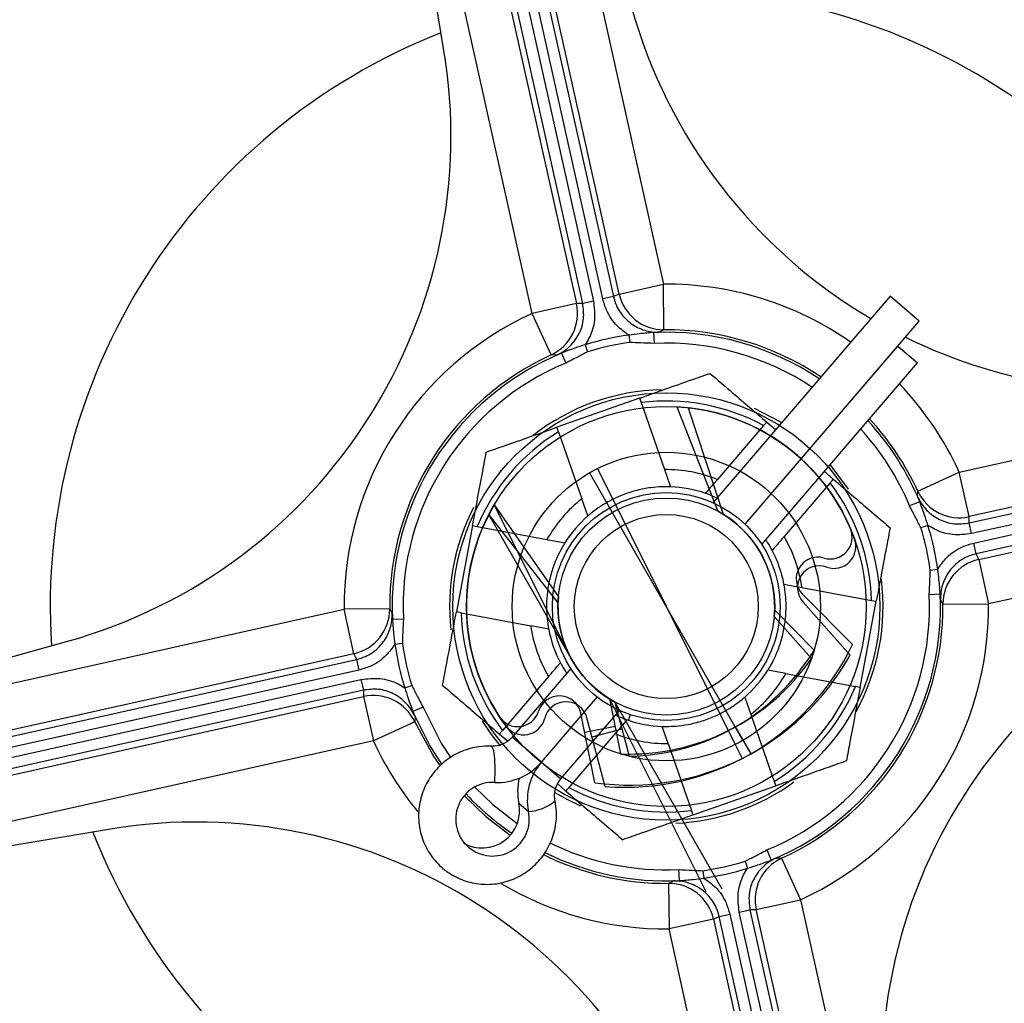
# Model space of a CAD drawing. Header units: inches. Extents: x 170 to 284, y 215 to 248.
# Tile 836 of 1056: x 236.0746 to 236.1656, y 225.339 to 225.4298. Entities that reach past the tile are written whole.
import ezdxf

# ---------------------------------------------------------------- set-up
doc = ezdxf.new("R2010")
doc.units = ezdxf.units.IN
doc.header["$LTSCALE"] = 0.25
doc.header["$MEASUREMENT"] = 0
doc.layers.add('ANNOTATIONS', color=1, linetype='Continuous')
doc.layers.add('RH FRONT OF HOOD', color=7, linetype='Continuous')
doc.styles.add('ARIAL', font='arial.ttf', dxfattribs={"height": 0.09375})
doc.dimstyles.new('STANDARD$0', dxfattribs={"dimtxt": 0.09375, "dimasz": 0.09375, "dimexe": 0.03125, "dimexo": 0.046875, "dimgap": 0.09, "dimtad": 0, "dimtih": 1, "dimtoh": 1, "dimdec": 4, "dimzin": 0, "dimdsep": 46, "dimtxsty": 'ARIAL', "dimcen": 0.09, "dimadec": 0, "dimazin": 0, "dimtfac": 1, "dimtdec": 4, "dimtofl": 0, "dimtmove": 0, "dimatfit": 1, "dimfxl": 1, "dimtolj": 1, "dimtzin": 0, "dimarcsym": 0})

# ---------------------------------------------------------------- blocks, each defined once
blk = doc.blocks.new('*D83')
at = {"layer": 'ANNOTATIONS', "color": 0, "lineweight": -2, "transparency": 16777216}
for p, q in [((235.2910738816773, 225.6576941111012), (235.2910738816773, 226.3915711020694)), ((236.5255283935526, 225.4495179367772), (236.5255283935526, 226.3915711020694)), ((235.3848238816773, 226.3603211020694), (235.5980270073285, 226.3603211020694)), ((236.4317783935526, 226.3603211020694), (236.2185752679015, 226.3603211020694))]:
    blk.add_line(p, q, dxfattribs=at)
at = {"layer": 'ANNOTATIONS', "color": 0, "transparency": 16777216}
for points in [[(235.3848238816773, 226.3759461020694), (235.3848238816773, 226.3446961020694), (235.2910738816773, 226.3603211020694)], [(236.4317783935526, 226.3759461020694), (236.4317783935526, 226.3446961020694), (236.5255283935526, 226.3603211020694)]]:
    blk.add_solid(points, dxfattribs=at)
at = {"layer": 'defpoints', "color": 0, "transparency": 16777216}
for p in [(236.5255283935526, 226.3603211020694), (235.2910738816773, 225.6108191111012), (236.5255283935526, 225.4026429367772)]:
    blk.add_point(p, dxfattribs=at)
at = {"layer": 'ANNOTATIONS', "color": 0, "transparency": 16777216, "insert": (235.908301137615, 226.3603211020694), "char_height": 0.09375, "attachment_point": 5, "style": 'ARIAL'}
blk.add_mtext('\\A1;DIM "A"', dxfattribs=at)
blk = doc.blocks.new('*D84')
at = {"layer": 'ANNOTATIONS', "color": 0, "lineweight": -2, "transparency": 16777216}
for p, q in [((235.2910738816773, 225.6576941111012), (235.2910738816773, 226.0615542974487)), ((236.1899014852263, 225.2816237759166), (236.1899014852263, 226.0615542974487)), ((235.1973238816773, 226.0303042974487), (235.1035738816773, 226.0303042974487)), ((236.2836514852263, 226.0303042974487), (236.3774014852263, 226.0303042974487))]:
    blk.add_line(p, q, dxfattribs=at)
at = {"layer": 'ANNOTATIONS', "color": 0, "transparency": 16777216}
for points in [[(235.1973238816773, 226.0459292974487), (235.1973238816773, 226.0146792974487), (235.2910738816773, 226.0303042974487)], [(236.2836514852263, 226.0459292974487), (236.2836514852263, 226.0146792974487), (236.1899014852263, 226.0303042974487)]]:
    blk.add_solid(points, dxfattribs=at)
at = {"layer": 'defpoints', "color": 0, "transparency": 16777216}
for p in [(236.1899014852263, 226.0303042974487), (235.2910738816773, 225.6108191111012), (236.1899014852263, 225.2347487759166)]:
    blk.add_point(p, dxfattribs=at)
at = {"layer": 'ANNOTATIONS', "color": 0, "transparency": 16777216, "insert": (234.6019627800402, 226.0303042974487), "char_height": 0.09375, "attachment_point": 5, "style": 'ARIAL'}
blk.add_mtext('\\A1;PROJECTION', dxfattribs=at)

msp = doc.modelspace()

# ---------------------------------------------------------------- linework, layer by layer
at = {"layer": 'RH FRONT OF HOOD'}
for p, q in [((236.1095905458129, 225.4849614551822), (236.1276493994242, 225.4038485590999)), ((236.1285215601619, 225.4040427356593), (236.1104627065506, 225.4851556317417)), ((236.1114466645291, 225.4853746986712), (236.1295055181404, 225.4042618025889)), ((236.1266654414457, 225.4036294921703), (236.1086065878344, 225.4847423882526)), ((236.1169454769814, 225.4826247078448), (236.1341361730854, 225.4054112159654)), ((236.130036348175, 225.4044984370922), (236.112845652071, 225.4817119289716)), ((236.1088936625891, 225.4808320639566), (236.1260843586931, 225.4036185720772)), ((236.1219845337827, 225.402705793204), (236.1047938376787, 225.4799192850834)), ((236.1138116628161, 225.4271847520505), (236.1087404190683, 225.4572529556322)), ((236.130036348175, 225.4044984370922), (236.1341361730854, 225.4054112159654)), ((236.1341717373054, 225.4011976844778), (236.1341361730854, 225.4054112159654)), ((236.1614534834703, 225.3880426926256), (236.2386669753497, 225.4052333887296)), ((236.1295055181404, 225.4042618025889), (236.1285215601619, 225.4040427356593)), ((236.1550533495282, 225.4043055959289), (236.1387054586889, 225.3852368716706)), ((236.1577518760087, 225.4019921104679), (236.1550533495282, 225.4043055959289)), ((236.1260843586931, 225.4036185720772), (236.1219845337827, 225.402705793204)), ((236.1276493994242, 225.4038485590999), (236.1266654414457, 225.4036294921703)), ((236.1237399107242, 225.3988751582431), (236.1219845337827, 225.402705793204)), ((236.1341717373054, 225.4011976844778), (236.1337359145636, 225.400972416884)), ((236.1416714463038, 225.3832353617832), (236.1577518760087, 225.4019921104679)), ((236.1623771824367, 225.3833617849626), (236.243490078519, 225.4014206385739)), ((236.1309245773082, 225.4007086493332), (236.1310187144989, 225.4000271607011)), ((236.1332155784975, 225.400944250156), (236.1332623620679, 225.3999340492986)), ((236.2395797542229, 225.4011335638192), (236.1623662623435, 225.3839428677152)), ((236.2437091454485, 225.4004366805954), (236.1625962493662, 225.3823778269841)), ((236.1268878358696, 225.3998099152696), (236.1270917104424, 225.3991528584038)), ((236.1416714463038, 225.3832353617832), (236.1557760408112, 225.3996874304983)), ((236.1557760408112, 225.3996874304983), (236.1575844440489, 225.3981370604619)), ((236.1627904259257, 225.3815056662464), (236.243903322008, 225.3995645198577)), ((236.1242301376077, 225.3988560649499), (236.1237399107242, 225.3988751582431)), ((236.1247132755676, 225.399051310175), (236.1250994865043, 225.3981166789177)), ((236.2441223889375, 225.3985805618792), (236.1630094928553, 225.3805217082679)), ((236.1432123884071, 225.3813730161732), (236.1575844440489, 225.3981370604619)), ((236.1632461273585, 225.3799908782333), (236.2404596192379, 225.3971815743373)), ((236.1319054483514, 225.3948804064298), (236.1242695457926, 225.3921924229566)), ((236.1319054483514, 225.3948804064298), (236.1320504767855, 225.3944684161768)), ((236.1320504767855, 225.3944684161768), (236.1342262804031, 225.3882874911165)), ((236.1353649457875, 225.3940810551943), (236.1391512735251, 225.3844524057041)), ((236.1364101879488, 225.3939958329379), (236.1396438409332, 225.3841677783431)), ((236.2413723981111, 225.3930817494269), (236.1641589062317, 225.3758910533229)), ((236.1244145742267, 225.3917804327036), (236.1242695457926, 225.3921924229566)), ((236.1433792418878, 225.3923468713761), (236.1391143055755, 225.3873721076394)), ((236.143663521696, 225.3926784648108), (236.1444829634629, 225.3919759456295)), ((236.1244145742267, 225.3917804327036), (236.1265903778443, 225.3855995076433)), ((236.151228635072, 225.386477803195), (236.1495319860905, 225.388744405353)), ((236.127305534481, 225.3879967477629), (236.1414693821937, 225.3632827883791)), ((236.1280183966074, 225.3883788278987), (236.1407565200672, 225.3629007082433)), ((236.1342262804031, 225.3882874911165), (236.1347853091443, 225.3866994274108)), ((236.1489898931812, 225.388112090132), (236.1498093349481, 225.3874095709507)), ((236.1576228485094, 225.3862873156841), (236.1614534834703, 225.3880426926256)), ((236.1623662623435, 225.3839428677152), (236.1614534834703, 225.3880426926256)), ((236.1495250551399, 225.3870779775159), (236.1452601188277, 225.3821032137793)), ((236.1576037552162, 225.3857970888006), (236.1576228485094, 225.3862873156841)), ((236.118489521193, 225.3850361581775), (236.1244112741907, 225.3765520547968)), ((236.118489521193, 225.3850361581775), (236.1254271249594, 225.3711599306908)), ((236.1271494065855, 225.3840114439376), (236.1265903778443, 225.3855995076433)), ((236.1577990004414, 225.3853139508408), (236.156864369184, 225.384927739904)), ((236.1179817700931, 225.3841185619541), (236.1243755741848, 225.3759842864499)), ((236.1179817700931, 225.3841185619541), (236.1256958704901, 225.3706585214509)), ((236.1164835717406, 225.3831106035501), (236.1149934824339, 225.3751537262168)), ((236.1164835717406, 225.3831106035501), (236.1169128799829, 225.3830302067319)), ((236.1169128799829, 225.3830302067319), (236.1233536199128, 225.3818240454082)), ((236.1579005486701, 225.3829355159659), (236.158557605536, 225.3831393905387)), ((236.1625962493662, 225.3823778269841), (236.1623771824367, 225.3833617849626)), ((236.1233536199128, 225.3818240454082), (236.1250084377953, 225.3815141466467)), ((236.1630094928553, 225.3805217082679), (236.1627904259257, 225.3815056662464)), ((236.1632461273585, 225.3799908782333), (236.1641589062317, 225.3758910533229)), ((236.1587748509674, 225.3790085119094), (236.1594563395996, 225.3791026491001)), ((236.1452565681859, 225.3777222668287), (236.1469113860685, 225.3774123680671)), ((236.1469113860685, 225.3774123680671), (236.1533521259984, 225.3762062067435)), ((236.1515854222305, 225.3721266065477), (236.146971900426, 225.3767696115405)), ((236.1586817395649, 225.3767648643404), (236.1596919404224, 225.3768116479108)), ((236.1513582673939, 225.3711560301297), (236.1470157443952, 225.3760534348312)), ((236.1522913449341, 225.3681689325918), (236.1537814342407, 225.3761258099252)), ((236.1533521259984, 225.3762062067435), (236.1537814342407, 225.3761258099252)), ((236.1599453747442, 225.3758554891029), (236.1641589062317, 225.3758910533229)), ((236.0274025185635, 225.3581977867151), (236.1046160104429, 225.3753884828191)), ((236.1088295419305, 225.375424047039), (236.1046160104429, 225.3753884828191)), ((236.1055287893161, 225.3712886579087), (236.1046160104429, 225.3753884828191)), ((236.1088295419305, 225.375424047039), (236.1090548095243, 225.3749882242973)), ((236.1154227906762, 225.3750733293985), (236.1149934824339, 225.3751537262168)), ((236.1154227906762, 225.3750733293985), (236.1218635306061, 225.3738671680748)), ((236.1443993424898, 225.375295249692), (236.1480509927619, 225.3716202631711)), ((236.1090829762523, 225.3744678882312), (236.1100931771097, 225.3745146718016)), ((236.1443636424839, 225.3747274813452), (236.1478007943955, 225.370851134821)), ((236.1235183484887, 225.3735572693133), (236.1218635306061, 225.3738671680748)), ((236.0496022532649, 225.3642401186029), (236.0789818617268, 225.3724042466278)), ((236.1093185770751, 225.3721768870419), (236.1100000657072, 225.3722710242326)), ((236.1055287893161, 225.3712886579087), (236.0283152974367, 225.3540979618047)), ((236.0246525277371, 225.3526989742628), (236.1057654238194, 225.3707578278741)), ((236.1057654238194, 225.3707578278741), (236.105984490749, 225.3697738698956)), ((236.105984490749, 225.3697738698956), (236.0248715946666, 225.3517150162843)), ((236.1255625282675, 225.3699065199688), (236.1201469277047, 225.3635895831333)), ((236.1454212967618, 225.3694554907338), (236.1437664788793, 225.3697653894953)), ((236.1454212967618, 225.3694554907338), (236.1518620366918, 225.3682493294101)), ((236.0250657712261, 225.3508428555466), (236.1061786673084, 225.3689017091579)), ((236.1061786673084, 225.3689017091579), (236.106397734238, 225.3679177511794)), ((236.123514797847, 225.3691763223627), (236.1192498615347, 225.3642015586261)), ((236.106397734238, 225.3679177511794), (236.0252848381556, 225.3498588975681)), ((236.1102173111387, 225.3681401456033), (236.1108743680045, 225.3683440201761)), ((236.1522913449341, 225.3681689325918), (236.1518620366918, 225.3682493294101)), ((236.0291951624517, 225.3501459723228), (236.1064086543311, 225.3673366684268)), ((236.1064086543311, 225.3673366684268), (236.1073214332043, 225.3632368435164)), ((236.1228454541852, 225.3612760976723), (236.1279935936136, 225.3672810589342)), ((236.1291310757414, 225.3671117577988), (236.1301695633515, 225.3620361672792)), ((236.1291310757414, 225.3671117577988), (236.1380240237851, 225.3493245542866)), ((236.1296236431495, 225.3668271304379), (236.1309485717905, 225.3618186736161)), ((236.1296236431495, 225.3668271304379), (236.1395119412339, 225.34957341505)), ((236.1416255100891, 225.3672680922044), (236.1421845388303, 225.3656800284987)), ((236.1119105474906, 225.366351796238), (236.1109759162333, 225.3659655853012)), ((236.1246538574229, 225.3597257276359), (236.1300694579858, 225.3660426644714)), ((236.1277910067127, 225.3593732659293), (236.1264789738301, 225.3657858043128)), ((236.1111520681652, 225.3649922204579), (236.1073214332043, 225.3632368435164)), ((236.1111711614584, 225.3654824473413), (236.1111520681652, 225.3649922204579)), ((236.1287250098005, 225.3590250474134), (236.1270510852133, 225.3653527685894)), ((236.1310528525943, 225.365658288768), (236.1308871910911, 225.3651624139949)), ((236.1421845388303, 225.3656800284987), (236.1443603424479, 225.3594991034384)), ((236.1296606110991, 225.3639074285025), (236.1253956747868, 225.3589326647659)), ((236.1296503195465, 225.364573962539), (236.126844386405, 225.3639998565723)), ((236.13028610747, 225.364322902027), (236.1275172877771, 225.3635904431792)), ((236.1345486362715, 225.3629920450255), (236.1339896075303, 225.3645801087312)), ((236.1401161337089, 225.3641815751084), (236.1413969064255, 225.3616198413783)), ((236.1407573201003, 225.3645252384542), (236.142181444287, 225.362040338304)), ((236.1073214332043, 225.3632368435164), (236.0301079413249, 225.3460461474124)), ((236.1189655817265, 225.3638699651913), (236.1196768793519, 225.3632601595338)), ((236.1228454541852, 225.3612760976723), (236.1201469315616, 225.3635895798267)), ((236.1345486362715, 225.3629920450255), (236.1367244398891, 225.3568111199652)), ((236.1228454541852, 225.3612760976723), (236.1246538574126, 225.3597257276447)), ((236.1443603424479, 225.3594991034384), (236.1445053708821, 225.3590871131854)), ((236.1240944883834, 225.3584600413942), (236.1252624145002, 225.3578122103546)), ((236.1243825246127, 225.3592259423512), (236.1251113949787, 225.3586010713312)), ((236.1368694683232, 225.3563991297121), (236.1445053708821, 225.3590871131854)), ((236.1252624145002, 225.3578122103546), (236.1264636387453, 225.3572467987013)), ((236.1207566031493, 225.3574920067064), (236.1216467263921, 225.356728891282)), ((236.1368694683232, 225.3563991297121), (236.1367244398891, 225.3568111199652)), ((236.0828424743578, 225.3550639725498), (236.0527742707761, 225.349992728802)), ((236.1436754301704, 225.3531628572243), (236.1440616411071, 225.3522282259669)), ((236.1416832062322, 225.3521266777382), (236.141887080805, 225.3514696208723)), ((236.144544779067, 225.3524234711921), (236.1450350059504, 225.3524043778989)), ((236.1450350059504, 225.3524043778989), (236.1467903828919, 225.348573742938)), ((236.1355125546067, 225.3513454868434), (236.1355593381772, 225.3503352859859)), ((236.1377562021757, 225.3512523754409), (236.1378503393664, 225.3505708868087)), ((236.1346031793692, 225.3500818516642), (236.1350390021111, 225.350307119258)), ((236.1346031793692, 225.3500818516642), (236.1346387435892, 225.3458683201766)), ((236.1426905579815, 225.3476609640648), (236.1467903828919, 225.348573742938)), ((236.1467903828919, 225.348573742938), (236.1639810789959, 225.2713602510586)), ((236.1411255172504, 225.3474309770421), (236.1421094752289, 225.3476500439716)), ((236.1421094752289, 225.3476500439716), (236.1601683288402, 225.2665371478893)), ((236.1598812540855, 225.2704474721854), (236.1426905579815, 225.3476609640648)), ((236.1387385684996, 225.3467810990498), (236.1346387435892, 225.3458683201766)), ((236.1387385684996, 225.3467810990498), (236.1559292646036, 225.2695676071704)), ((236.1392693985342, 225.3470177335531), (236.1402533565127, 225.3472368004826)), ((236.1573282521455, 225.2659048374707), (236.1392693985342, 225.3470177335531)), ((236.1402533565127, 225.3472368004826), (236.158312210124, 225.2661239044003)), ((236.1591843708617, 225.2663180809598), (236.1411255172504, 225.3474309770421)), ((236.1518294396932, 225.2686548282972), (236.1346387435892, 225.3458683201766))]:
    msp.add_line(p, q, dxfattribs=at)
at = {"layer": 'RH FRONT OF HOOD', "flags": 128}
for points in [[(236.1450250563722, 225.3926082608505), (236.1448504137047, 225.3927165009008), (236.1425436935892, 225.3939308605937)], [(236.1136574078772, 225.3610810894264), (236.1125054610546, 225.3628777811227), (236.1109759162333, 225.3659655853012)], [(236.1119105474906, 225.366351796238), (236.1135905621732, 225.3630315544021), (236.1144743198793, 225.3616775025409)], [(236.1111520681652, 225.3649922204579), (236.1129162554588, 225.3617746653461), (236.1134836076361, 225.3609332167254)], [(236.1173784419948, 225.3650670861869), (236.1182994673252, 225.3637122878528), (236.1190382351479, 225.3627754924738)], [(236.1185347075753, 225.3593968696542), (236.1185742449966, 225.3605512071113), (236.1185400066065, 225.3615878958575), (236.1184372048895, 225.3623491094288), (236.1182814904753, 225.3627189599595), (236.1182261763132, 225.3627435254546)], [(236.1166920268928, 225.3589559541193), (236.1183604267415, 225.3573473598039), (236.1206023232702, 225.3556036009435)], [(236.1157358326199, 225.3581649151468), (236.1177268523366, 225.356257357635), (236.1199666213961, 225.3545377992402)]]:
    msp.add_lwpolyline(points, dxfattribs=at)
at = {"layer": 'RH FRONT OF HOOD'}
for radius in [0.01973205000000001, 0.01973205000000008, 0.01846717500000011, 0.01846717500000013, 0.01424249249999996, 0.01424249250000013, 0.01052375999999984, 0.01001781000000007, 0.01001781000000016, 0.008499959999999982]:
    msp.add_circle((236.1343874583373, 225.375639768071), radius, dxfattribs=at)
for centre, radius, start, end in [((236.1343874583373, 225.375639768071), 0.1221869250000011, 13.65876806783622, 101.4443005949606), ((236.1343874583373, 225.375639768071), 0.1221869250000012, 103.6587680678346, 191.4443005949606), ((236.1343874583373, 225.375639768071), 0.1108046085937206, 120.2339605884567, 174.8691080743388), ((236.1343874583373, 225.375639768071), 0.05691937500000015, 21.45255003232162, 93.65051863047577), ((236.1778686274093, 225.4440271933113), 0.04848687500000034, 195.5297698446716, 239.5281959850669), ((236.1343874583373, 225.375639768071), 0.05691937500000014, 111.4525500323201, 183.6505186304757), ((236.066000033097, 225.419120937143), 0.04848687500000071, 285.5297698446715, 9.573298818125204), ((236.1343874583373, 225.375639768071), 0.02977250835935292, 55.11478417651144, 90.48359228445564), ((236.1341547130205, 225.4054172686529), 0.004219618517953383, 192.5770479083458, 270.2311636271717), ((236.1219651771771, 225.4027034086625), 0.004219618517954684, 294.8719050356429, 12.52602075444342), ((236.1343874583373, 225.375639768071), 0.02977250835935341, 114.6194763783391, 180.4835922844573), ((236.1343874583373, 225.375639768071), 0.02555882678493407, 56.06205862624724, 90.4835922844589), ((236.1343874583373, 225.375639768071), 0.02530692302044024, 97.86476124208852, 107.2383074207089), ((236.1343874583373, 225.375639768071), 0.02533160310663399, 56.12215481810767, 92.6515393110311), ((236.1778686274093, 225.4440271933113), 0.0484868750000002, 243.827871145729, 279.5732988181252), ((236.1343874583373, 225.375639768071), 0.02461896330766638, 97.86476124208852, 107.2383074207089), ((236.1343874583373, 225.375639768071), 0.02432031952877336, 56.40333988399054, 92.6515393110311), ((236.1343874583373, 225.375639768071), 0.1221869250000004, 283.6587680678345, 11.44430059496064), ((236.1343874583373, 225.375639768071), 0.02555882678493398, 114.6194763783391, 180.4835922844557), ((236.1343874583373, 225.375639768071), 0.02533160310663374, 112.4515293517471, 182.6515393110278), ((236.1343874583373, 225.375639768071), 0.02432031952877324, 112.4515293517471, 182.6515393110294), ((236.1343874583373, 225.375639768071), 0.0297725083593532, 24.6194763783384, 43.67129926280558), ((236.1343874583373, 225.375639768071), 0.02002718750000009, 91.26187161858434, 127.9044734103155), ((236.1343874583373, 225.375639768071), 0.01897312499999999, 61.71080770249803, 97.0752757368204), ((236.1343874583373, 225.375639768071), 0.0184671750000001, 22.92892380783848, 86.96585479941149), ((236.1343874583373, 225.375639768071), 0.01846717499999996, 19.67478394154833, 83.7117149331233), ((236.1343874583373, 225.375639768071), 0.0253316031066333, 22.4515293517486, 42.66392862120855), ((236.1343874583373, 225.375639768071), 0.02555882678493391, 24.61947637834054, 42.72402481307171), ((236.1343874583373, 225.375639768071), 0.01897312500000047, 121.7108077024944, 157.0752757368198), ((236.1343874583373, 225.375639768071), 0.02432031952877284, 22.4515293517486, 42.38274355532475), ((236.1343874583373, 225.375639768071), 0.01264875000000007, 68.05596660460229, 90.73011683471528), ((236.1343874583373, 225.375639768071), 0.01106681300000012, 70.84630484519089, 87.93977859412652), ((236.1343874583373, 225.375639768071), 0.01897312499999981, 1.710807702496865, 37.07527573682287), ((236.1614510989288, 225.3880620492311), 0.004219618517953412, 204.8719050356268, 282.5260207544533), ((236.1343874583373, 225.375639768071), 0.01846717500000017, 149.4150182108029, 213.4519492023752), ((236.1343874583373, 225.375639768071), 0.01264875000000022, 128.0559666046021, 150.7301168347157), ((236.1343874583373, 225.375639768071), 0.0200271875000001, 152.8081644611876, 186.1654926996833), ((236.1343874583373, 225.375639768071), 0.01846717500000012, 152.6691580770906, 216.7060890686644), ((236.1343874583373, 225.375639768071), 0.01106681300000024, 130.8463048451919, 147.9397785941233), ((236.1343874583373, 225.375639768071), 0.01001781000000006, 358.0291758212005, 61.60583705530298), ((236.1343874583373, 225.375639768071), 0.01001780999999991, 354.7750359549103, 58.35169718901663), ((236.1343874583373, 225.375639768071), 0.02530692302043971, 7.864761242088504, 17.23830742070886), ((236.1343874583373, 225.375639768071), 0.0126487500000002, 8.055966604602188, 30.7301168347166), ((236.1495413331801, 225.3820500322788), 0.00201325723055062, 253.5337455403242, 22.92892380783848), ((236.1343874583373, 225.375639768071), 0.02461896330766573, 7.864761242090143, 17.23830742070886), ((236.1498807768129, 225.3811794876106), 0.002013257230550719, 250.2796056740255, 19.67478394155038), ((236.1343874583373, 225.375639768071), 0.01106681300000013, 10.84630484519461, 27.93977859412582), ((236.1484000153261, 225.3781886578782), 0.002013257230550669, 73.53374554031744, 224.817506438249), ((236.148522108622, 225.3773891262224), 0.00201325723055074, 70.27960567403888, 221.5633665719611), ((236.1641649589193, 225.3758725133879), 0.004219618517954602, 102.5770479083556, 180.2311636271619), ((236.2027748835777, 225.332158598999), 0.04848687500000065, 105.5297698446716, 189.5732988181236), ((236.1343874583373, 225.375639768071), 0.05691937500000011, 291.4525500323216, 3.650518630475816), ((236.1343874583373, 225.375639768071), 0.02002718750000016, 331.0886967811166, 7.254608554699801), ((236.1343874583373, 225.375639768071), 0.02432031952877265, 292.4515293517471, 2.651539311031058), ((236.1343874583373, 225.375639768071), 0.02533160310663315, 292.4515293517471, 2.651539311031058), ((236.1343874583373, 225.375639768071), 0.01001781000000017, 174.7750359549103, 238.3516971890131), ((236.1343874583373, 225.375639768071), 0.01001780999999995, 178.0291758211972, 241.6058370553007), ((236.1343874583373, 225.375639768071), 0.02555882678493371, 294.6194763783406, 0.4835922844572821), ((236.1343874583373, 225.375639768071), 0.02977250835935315, 294.6194763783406, 0.4835922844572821), ((236.1046099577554, 225.3754070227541), 0.004219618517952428, 282.5770479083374, 0.2311636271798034), ((236.1343874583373, 225.375639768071), 0.01897312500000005, 181.7108077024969, 217.0752757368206), ((236.1343874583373, 225.375639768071), 0.01264875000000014, 188.0559666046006, 210.7301168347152), ((236.1343874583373, 225.375639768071), 0.01106681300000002, 190.8463048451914, 207.9397785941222), ((236.1343874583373, 225.375639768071), 0.02530692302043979, 187.8647612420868, 197.2383074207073), ((236.1343874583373, 225.375639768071), 0.02461896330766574, 187.8647612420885, 197.2383074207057), ((236.1305790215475, 225.3822849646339), 0.02333369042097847, 265.4426779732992, 334.1923349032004), ((236.1305790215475, 225.3822849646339), 0.02046962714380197, 271.0344506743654, 328.6005622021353), ((236.1309623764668, 225.3824904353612), 0.02333369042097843, 262.1885381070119, 330.9381950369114), ((236.1309623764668, 225.3824904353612), 0.02046962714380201, 267.7803108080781, 325.346422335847), ((236.1343874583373, 225.375639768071), 0.01106681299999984, 310.8463048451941, 327.9397785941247), ((236.1343874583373, 225.375639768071), 0.01264875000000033, 308.0559666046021, 330.7301168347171), ((236.1343874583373, 225.375639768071), 0.01897312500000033, 301.7108077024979, 337.0752757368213), ((236.1073238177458, 225.3632174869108), 0.004219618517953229, 24.87190503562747, 102.5260207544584), ((236.1245065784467, 225.3653822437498), 0.002013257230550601, 11.56336657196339, 162.847127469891), ((236.1251047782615, 225.3648378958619), 0.002013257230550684, 14.8175064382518, 166.1012673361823), ((236.1206591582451, 225.3665697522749), 0.002013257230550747, 213.4519492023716, 342.847127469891), ((236.1211961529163, 225.3658050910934), 0.002013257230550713, 216.7060890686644, 346.1012673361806), ((236.1343874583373, 225.375639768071), 0.01106681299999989, 250.8463048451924, 267.9397785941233), ((236.1343874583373, 225.375639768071), 0.01264874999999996, 248.0559666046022, 270.7301168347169), ((236.1343874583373, 225.375639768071), 0.02977250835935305, 204.6194763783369, 219.4306715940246), ((236.1187623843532, 225.3647584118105), 0.00536637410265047, 267.5684074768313, 319.5402439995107), ((236.1269105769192, 225.3577728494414), 0.005366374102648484, 139.2458394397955, 191.2176759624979), ((236.1183260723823, 225.3560045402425), 0.003398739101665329, 86.48062532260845, 12.30545811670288), ((236.1259586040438, 225.3585373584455), 0.005305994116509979, 166.2837152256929, 191.3623626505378), ((236.1343874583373, 225.375639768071), 0.02002718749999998, 272.4709681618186, 306.0644644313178), ((236.1343874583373, 225.375639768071), 0.01897312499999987, 241.7108077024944, 277.0752757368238), ((236.1343874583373, 225.375639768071), 0.02533160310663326, 223.0911694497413, 235.6949139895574), ((236.1214830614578, 225.3607625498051), 0.004036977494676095, 272.3234909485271, 310.6171010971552), ((236.1173762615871, 225.3567938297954), 0.003451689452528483, 240.2234359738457, 11.66979640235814), ((236.0909062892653, 225.3072523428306), 0.04848687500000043, 15.5297698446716, 99.5732988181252), ((236.1343874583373, 225.375639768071), 0.05691937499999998, 201.4525500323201, 273.6505186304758), ((236.1343874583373, 225.375639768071), 0.02432031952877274, 243.7078716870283, 272.6515393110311), ((236.1343874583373, 225.375639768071), 0.02555882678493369, 243.6460881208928, 270.4835922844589), ((236.1343874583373, 225.375639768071), 0.0253316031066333, 243.6994643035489, 272.6515393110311), ((236.1343874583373, 225.375639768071), 0.02461896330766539, 277.8647612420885, 287.2383074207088), ((236.1468097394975, 225.3485761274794), 0.004219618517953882, 114.8719050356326, 192.5260207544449), ((236.1343874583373, 225.375639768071), 0.0253069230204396, 277.8647612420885, 287.2383074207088), ((236.1343874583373, 225.375639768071), 0.02977250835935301, 239.1496892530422, 270.4835922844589), ((236.1346202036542, 225.3458622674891), 0.004219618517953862, 12.57704790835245, 90.23116362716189), ((236.1343874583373, 225.375639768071), 0.1221869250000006, 193.6587680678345, 281.4443005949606)]:
    msp.add_arc(centre, radius, start, end, dxfattribs=at)
for centre, major_axis, ratio, start_param, end_param in [((236.1429340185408, 225.3775425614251), (-0.03168358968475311, -0.007053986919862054), 0.9168872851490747, 4.92128568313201, 4.939257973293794), ((236.1258408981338, 225.3737369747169), (-0.03168358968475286, -0.007053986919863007), 0.916887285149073, 4.485519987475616, 4.503492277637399), ((236.1324846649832, 225.3841863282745), (-0.00705398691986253, 0.03168358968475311), 0.9168872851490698, 4.48551998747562, 4.503492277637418), ((236.1362902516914, 225.3670932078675), (-0.007053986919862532, 0.0316835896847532), 0.9168872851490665, 4.921285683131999, 4.939257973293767), ((236.1324846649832, 225.3841863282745), (-0.007053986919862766, 0.03168358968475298), 0.916887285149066, 1.779693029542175, 1.797665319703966), ((236.1362902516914, 225.3670932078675), (-0.00705398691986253, 0.03168358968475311), 0.9168872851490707, 1.343927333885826, 1.361899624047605), ((236.1429340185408, 225.3775425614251), (-0.03168358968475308, -0.007053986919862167), 0.9168872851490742, 1.343927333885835, 1.361899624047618), ((236.1258408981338, 225.3737369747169), (-0.03168358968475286, -0.00705398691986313), 0.9168872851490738, 1.779693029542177, 1.797665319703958)]:
    msp.add_ellipse(centre, major_axis=major_axis, ratio=ratio, start_param=start_param, end_param=end_param, dxfattribs=at)
for points, knots in [([(236.1309245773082, 225.4007086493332), (236.1305522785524, 225.4009744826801), (236.1297025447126, 225.401581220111), (236.1288882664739, 225.4027826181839), (236.1286231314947, 225.4036937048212), (236.1285215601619, 225.4040427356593)], [0, 0, 0, 0, 0.3248067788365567, 0.7413382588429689, 1, 1, 1, 1]), ([(236.1295055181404, 225.4042618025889), (236.1295869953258, 225.4039796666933), (236.1297996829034, 225.403243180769), (236.130528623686, 225.4022019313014), (236.1316890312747, 225.4013487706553), (236.1328285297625, 225.4009902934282), (236.1335201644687, 225.4009766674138), (236.1337359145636, 225.400972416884)], [0, 0, 0, 0, 0.1517897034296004, 0.3962309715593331, 0.6417221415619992, 0.8882379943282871, 0.9999999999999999, 0.9999999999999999, 0.9999999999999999, 0.9999999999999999]), ([(236.1242301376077, 225.3988560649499), (236.1242697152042, 225.3988738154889), (236.1247403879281, 225.3990849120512), (236.1255677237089, 225.399665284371), (236.1264026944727, 225.400830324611), (236.126837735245, 225.4022159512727), (236.1267228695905, 225.4031583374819), (236.1266654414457, 225.4036294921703)], [0, 0, 0, 0, 0.02251437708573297, 0.2677500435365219, 0.5120609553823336, 0.7560503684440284, 1, 1, 1, 1]), ([(236.1276493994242, 225.4038485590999), (236.1277197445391, 225.4032652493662), (236.1278604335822, 225.4020986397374), (236.12743793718, 225.4007105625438), (236.1270110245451, 225.4000116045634), (236.1268878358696, 225.3998099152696)], [0, 0, 0, 0, 0.4157018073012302, 0.8313966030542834, 0.9999999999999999, 0.9999999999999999, 0.9999999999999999, 0.9999999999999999]), ([(236.1332155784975, 225.400944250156), (236.1327887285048, 225.4009121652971), (236.1320594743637, 225.4008573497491), (236.1312572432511, 225.4007522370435), (236.1309245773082, 225.4007086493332)], [0, 0, 0, 0, 0.5853240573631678, 1, 1, 1, 1]), ([(236.1337359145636, 225.400972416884), (236.1337318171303, 225.4009722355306), (236.1335589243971, 225.4009645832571), (236.1333851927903, 225.400954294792), (236.1332155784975, 225.400944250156)], [0, 0, 0, 0, 0.0236992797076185, 1, 1, 1, 1]), ([(236.1268878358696, 225.3998099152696), (236.1265680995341, 225.3997082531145), (236.1257970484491, 225.3994630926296), (236.1251134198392, 225.3992033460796), (236.1247132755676, 225.399051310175)], [0, 0, 0, 0, 0.4146759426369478, 1, 1, 1, 1]), ([(236.1332623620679, 225.3999340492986), (236.1328430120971, 225.399952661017), (236.1320952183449, 225.3999858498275), (236.1313472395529, 225.4000145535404), (236.1310187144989, 225.4000271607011)], [0, 0, 0, 0, 0.5607829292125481, 1, 1, 1, 1]), ([(236.1247132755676, 225.399051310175), (236.1245554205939, 225.3989884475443), (236.1243937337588, 225.3989240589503), (236.1242339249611, 225.3988576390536), (236.1242301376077, 225.3988560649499)], [0, 0, 0, 0, 0.9763007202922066, 1, 1, 1, 1]), ([(236.1270917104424, 225.3991528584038), (236.1267907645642, 225.3989964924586), (236.1261265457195, 225.3986513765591), (236.1254626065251, 225.3983057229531), (236.1250994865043, 225.3981166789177)], [0, 0, 0, 0, 0.4530824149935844, 0.9999999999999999, 0.9999999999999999, 0.9999999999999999, 0.9999999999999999]), ([(236.1319054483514, 225.3948804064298), (236.133528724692, 225.3954518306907), (236.1357512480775, 225.3962342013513), (236.1378533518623, 225.3969741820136), (236.1384201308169, 225.3971736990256)], [0, 0, 0, 0, 0.7303753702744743, 1, 1, 1, 1]), ([(236.1384201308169, 225.3971736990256), (236.1391234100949, 225.3965707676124), (236.1408208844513, 225.3951154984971), (236.1426135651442, 225.3935786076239), (236.143663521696, 225.3926784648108)], [0, 0, 0, 0, 0.4143092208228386, 1, 1, 1, 1]), ([(236.117754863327, 225.3898991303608), (236.1188051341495, 225.3902688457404), (236.1209181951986, 225.3910126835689), (236.1231480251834, 225.3917976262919), (236.1242695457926, 225.3921924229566)], [0, 0, 0, 0, 0.4970376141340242, 0.9999999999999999, 0.9999999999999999, 0.9999999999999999, 0.9999999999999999]), ([(236.1433792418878, 225.3923468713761), (236.1434320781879, 225.3924085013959), (236.14352685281, 225.3925190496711), (236.1436215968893, 225.3926295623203), (236.143663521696, 225.3926784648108)], [0, 0, 0, 0, 0.5574941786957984, 0.9999999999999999, 0.9999999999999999, 0.9999999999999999, 0.9999999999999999]), ([(236.1164835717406, 225.3831106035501), (236.1168003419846, 225.384802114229), (236.1172340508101, 225.3871180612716), (236.1176442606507, 225.3893085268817), (236.117754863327, 225.3898991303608)], [0, 0, 0, 0, 0.7303753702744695, 1, 1, 1, 1]), ([(236.1347853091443, 225.3866994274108), (236.1347404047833, 225.3867015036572), (236.1346506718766, 225.3867056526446), (236.1339651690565, 225.3867093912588), (236.1329590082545, 225.3866346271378), (236.1316996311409, 225.3864043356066), (236.1303952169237, 225.3859903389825), (236.1292180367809, 225.3854501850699), (236.1282387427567, 225.3848606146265), (236.1275215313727, 225.384329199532), (236.1271877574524, 225.3840446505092), (236.1271588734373, 225.3840196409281), (236.1271494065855, 225.3840114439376)], [0, 0, 0, 0, 0.102387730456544, 0.20460259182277, 0.3112230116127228, 0.4212028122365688, 0.5266105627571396, 0.6270902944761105, 0.7290535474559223, 0.8367205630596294, 0.9464845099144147, 1, 1, 1, 1]), ([(236.1380185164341, 225.3860939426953), (236.1383211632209, 225.3864469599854), (236.1386869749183, 225.3868736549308), (236.1390513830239, 225.3872987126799), (236.1391143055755, 225.3873721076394)], [0, 0, 0, 0, 0.8273294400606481, 1, 1, 1, 1]), ([(236.1498093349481, 225.3874095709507), (236.1497674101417, 225.3873606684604), (236.1496726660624, 225.3872501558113), (236.1495778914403, 225.3871396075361), (236.1495250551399, 225.3870779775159)], [0, 0, 0, 0, 0.4425058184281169, 1, 1, 1, 1]), ([(236.1498093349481, 225.3874095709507), (236.1510806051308, 225.3863196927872), (236.1528699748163, 225.3847856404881), (236.154562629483, 225.3833345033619), (236.1550527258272, 225.3829143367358)], [0, 0, 0, 0, 0.7104569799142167, 1, 1, 1, 1]), ([(236.1390676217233, 225.3856593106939), (236.1388805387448, 225.3857458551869), (236.1384006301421, 225.3859678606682), (236.1380692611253, 225.3860751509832), (236.1380310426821, 225.3860893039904), (236.1380185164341, 225.3860939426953)], [0, 0, 0, 0, 0.3004499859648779, 0.77071967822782, 1, 1, 1, 1]), ([(236.1577990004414, 225.3853139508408), (236.1577361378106, 225.3854718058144), (236.1576717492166, 225.3856334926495), (236.1576053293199, 225.3857933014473), (236.1576037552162, 225.3857970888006)], [0, 0, 0, 0, 0.9763007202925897, 1, 1, 1, 1]), ([(236.1576037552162, 225.3857970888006), (236.1576215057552, 225.3857575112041), (236.1578326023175, 225.3852868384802), (236.1584129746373, 225.3844595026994), (236.1595780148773, 225.3836245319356), (236.160963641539, 225.3831894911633), (236.1619060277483, 225.3833043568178), (236.1623771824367, 225.3833617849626)], [0, 0, 0, 0, 0.02251437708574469, 0.2677500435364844, 0.5120609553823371, 0.7560503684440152, 1, 1, 1, 1]), ([(236.1579005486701, 225.3829355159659), (236.1577441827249, 225.3832364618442), (236.1573990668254, 225.3839006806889), (236.1570534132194, 225.3845646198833), (236.156864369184, 225.384927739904)], [0, 0, 0, 0, 0.4530824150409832, 1, 1, 1, 1]), ([(236.158557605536, 225.3831393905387), (236.1584559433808, 225.3834591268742), (236.158210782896, 225.3842301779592), (236.1579510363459, 225.3849138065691), (236.1577990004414, 225.3853139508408)], [0, 0, 0, 0, 0.4146759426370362, 1, 1, 1, 1]), ([(236.1625962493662, 225.3823778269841), (236.1620129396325, 225.3823074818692), (236.1608463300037, 225.3821667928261), (236.1594582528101, 225.3825892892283), (236.1587592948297, 225.3830162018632), (236.158557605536, 225.3831393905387)], [0, 0, 0, 0, 0.4157018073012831, 0.8313966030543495, 1, 1, 1, 1]), ([(236.1452601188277, 225.3821032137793), (236.145197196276, 225.3820298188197), (236.1448327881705, 225.3816047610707), (236.1444669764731, 225.3811780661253), (236.1441643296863, 225.3808250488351)], [0, 0, 0, 0, 0.1726705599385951, 1, 1, 1, 1]), ([(236.1550527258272, 225.3829143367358), (236.1548477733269, 225.381819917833), (236.1544354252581, 225.3796180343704), (236.1540002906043, 225.377294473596), (236.1537814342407, 225.3761258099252)], [0, 0, 0, 0, 0.4970376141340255, 1, 1, 1, 1]), ([(236.1250084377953, 225.3815141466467), (236.1249841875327, 225.3814762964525), (236.1249357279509, 225.3814006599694), (236.1245897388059, 225.38080886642), (236.1241514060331, 225.3799001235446), (236.1237211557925, 225.3786943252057), (236.1234274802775, 225.3773576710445), (236.1233066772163, 225.3760681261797), (236.1233276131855, 225.3749252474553), (236.1234292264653, 225.3740384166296), (236.1235087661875, 225.3736070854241), (236.1235159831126, 225.3735695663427), (236.1235183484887, 225.3735572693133)], [0, 0, 0, 0, 0.1023877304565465, 0.2046025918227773, 0.3112230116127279, 0.4212028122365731, 0.5266105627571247, 0.6270902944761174, 0.7290535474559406, 0.8367205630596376, 0.9464845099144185, 1, 1, 1, 1]), ([(236.1441643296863, 225.3808250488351), (236.1441403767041, 225.3808676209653), (236.1440925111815, 225.3809526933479), (236.1438747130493, 225.3813706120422), (236.1436290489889, 225.3817169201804), (236.1435738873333, 225.3817946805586)], [0, 0, 0, 0, 0.4371811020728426, 0.8736240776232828, 1, 1, 1, 1]), ([(236.1594563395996, 225.3791026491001), (236.1597221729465, 225.3794749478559), (236.1603289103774, 225.3803246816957), (236.1615303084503, 225.3811389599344), (236.1624413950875, 225.3814040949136), (236.1627904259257, 225.3815056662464)], [0, 0, 0, 0, 0.3248067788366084, 0.7413382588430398, 1, 1, 1, 1]), ([(236.1630094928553, 225.3805217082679), (236.1627273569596, 225.3804402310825), (236.1619908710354, 225.3802275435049), (236.1609496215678, 225.3794986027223), (236.1600964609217, 225.3783381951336), (236.1597379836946, 225.3771986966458), (236.1597243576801, 225.3765070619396), (236.1597201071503, 225.3762913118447)], [0, 0, 0, 0, 0.1517897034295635, 0.3962309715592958, 0.6417221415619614, 0.8882379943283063, 1, 1, 1, 1]), ([(236.1586817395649, 225.3767648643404), (236.1587003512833, 225.3771842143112), (236.1587335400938, 225.3779320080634), (236.1587622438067, 225.3786799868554), (236.1587748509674, 225.3790085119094)], [0, 0, 0, 0, 0.5607829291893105, 1, 1, 1, 1]), ([(236.1596919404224, 225.3768116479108), (236.1596598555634, 225.3772384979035), (236.1596050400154, 225.3779677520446), (236.1594999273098, 225.3787699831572), (236.1594563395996, 225.3791026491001)], [0, 0, 0, 0, 0.5853240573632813, 0.9999999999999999, 0.9999999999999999, 0.9999999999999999, 0.9999999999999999]), ([(236.1437664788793, 225.3697653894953), (236.1437724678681, 225.3697749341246), (236.1437901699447, 225.3698031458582), (236.1439897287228, 225.3701263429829), (236.1443795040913, 225.3708480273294), (236.1448328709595, 225.3719080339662), (236.145210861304, 225.3731987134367), (236.1454237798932, 225.3745309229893), (236.1454729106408, 225.3757638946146), (236.1454066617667, 225.3767989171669), (236.1452887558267, 225.3775646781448), (236.1452673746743, 225.3776693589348), (236.1452565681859, 225.3777222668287)], [0, 0, 0, 0, 0.05081576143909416, 0.1501997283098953, 0.2532302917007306, 0.3623889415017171, 0.470999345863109, 0.5735581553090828, 0.6738803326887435, 0.778353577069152, 0.887975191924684, 1, 1, 1, 1]), ([(236.1597201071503, 225.3762913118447), (236.159719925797, 225.376295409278), (236.1597122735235, 225.3764683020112), (236.1597019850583, 225.376642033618), (236.1596919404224, 225.3768116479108)], [0, 0, 0, 0, 0.02369927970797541, 1, 1, 1, 1]), ([(236.1599453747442, 225.3758554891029), (236.1598937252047, 225.3759567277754), (236.1598194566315, 225.3761023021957), (236.1597433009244, 225.3762471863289), (236.1597201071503, 225.3762913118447)], [0, 0, 0, 0, 0.6954427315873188, 1, 1, 1, 1]), ([(236.1057654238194, 225.3707578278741), (236.106047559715, 225.3708393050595), (236.1067840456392, 225.3710519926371), (236.1078252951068, 225.3717809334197), (236.108678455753, 225.3729413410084), (236.1090369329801, 225.3740808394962), (236.1090505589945, 225.3747724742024), (236.1090548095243, 225.3749882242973)], [0, 0, 0, 0, 0.1517897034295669, 0.3962309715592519, 0.6417221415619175, 0.8882379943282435, 1, 1, 1, 1]), ([(236.1090548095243, 225.3749882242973), (236.1090549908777, 225.374984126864), (236.1090626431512, 225.3748112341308), (236.1090729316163, 225.374637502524), (236.1090829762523, 225.3744678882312)], [0, 0, 0, 0, 0.02369927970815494, 1, 1, 1, 1]), ([(236.1137221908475, 225.3683651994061), (236.1139271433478, 225.369459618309), (236.1143394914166, 225.3716615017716), (236.1147746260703, 225.373985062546), (236.1149934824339, 225.3751537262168)], [0, 0, 0, 0, 0.4970376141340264, 1, 1, 1, 1]), ([(236.1090829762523, 225.3744678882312), (236.1091150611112, 225.3740410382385), (236.1091698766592, 225.3733117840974), (236.1092749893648, 225.3725095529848), (236.1093185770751, 225.3721768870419)], [0, 0, 0, 0, 0.5853240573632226, 1, 1, 1, 1]), ([(236.1100931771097, 225.3745146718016), (236.1100745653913, 225.3740953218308), (236.1100413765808, 225.3733475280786), (236.1100126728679, 225.3725995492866), (236.1100000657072, 225.3722710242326)], [0, 0, 0, 0, 0.560782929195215, 0.9999999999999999, 0.9999999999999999, 0.9999999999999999, 0.9999999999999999]), ([(236.1093185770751, 225.3721768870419), (236.1090527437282, 225.3718045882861), (236.1084460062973, 225.3709548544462), (236.1072446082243, 225.3701405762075), (236.1063335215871, 225.3698754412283), (236.105984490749, 225.3697738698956)], [0, 0, 0, 0, 0.3248067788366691, 0.7413382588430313, 1, 1, 1, 1]), ([(236.123514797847, 225.3691763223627), (236.123815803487, 225.3695274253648), (236.1241804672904, 225.3699527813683), (236.1245466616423, 225.3703799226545), (236.1246105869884, 225.3704544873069)], [0, 0, 0, 0, 0.8254332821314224, 1, 1, 1, 1]), ([(236.1246105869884, 225.3704544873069), (236.1246345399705, 225.3704119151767), (236.1246824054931, 225.3703268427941), (236.1249002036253, 225.3699089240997), (236.1251458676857, 225.3695626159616), (236.1252010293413, 225.3694848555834)], [0, 0, 0, 0, 0.4371811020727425, 0.8736240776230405, 1, 1, 1, 1]), ([(236.1061786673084, 225.3689017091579), (236.1067619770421, 225.3689720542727), (236.1079285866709, 225.3691127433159), (236.1093166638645, 225.3686902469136), (236.1100156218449, 225.3682633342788), (236.1102173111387, 225.3681401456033)], [0, 0, 0, 0, 0.4157018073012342, 0.8313966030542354, 0.9999999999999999, 0.9999999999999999, 0.9999999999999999, 0.9999999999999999]), ([(236.1111711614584, 225.3654824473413), (236.1111534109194, 225.3655220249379), (236.1109423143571, 225.3659926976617), (236.1103619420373, 225.3668200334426), (236.1091969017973, 225.3676550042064), (236.1078112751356, 225.3680900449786), (236.1068688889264, 225.3679751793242), (236.106397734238, 225.3679177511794)], [0, 0, 0, 0, 0.02251437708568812, 0.2677500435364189, 0.512060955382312, 0.7560503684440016, 1, 1, 1, 1]), ([(236.1102173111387, 225.3681401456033), (236.1103189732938, 225.3678204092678), (236.1105641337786, 225.3670493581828), (236.1108238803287, 225.3663657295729), (236.1109759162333, 225.3659655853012)], [0, 0, 0, 0, 0.4146759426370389, 0.9999999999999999, 0.9999999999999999, 0.9999999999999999, 0.9999999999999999]), ([(236.1108743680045, 225.3683440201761), (236.1110307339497, 225.3680430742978), (236.1113758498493, 225.3673788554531), (236.1117215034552, 225.3667149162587), (236.1119105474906, 225.366351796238)], [0, 0, 0, 0, 0.4530824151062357, 1, 1, 1, 1]), ([(236.1137221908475, 225.3683651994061), (236.1144254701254, 225.3677622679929), (236.1161229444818, 225.3663069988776), (236.1179156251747, 225.3647701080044), (236.1189655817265, 225.3638699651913)], [0, 0, 0, 0, 0.4143092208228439, 1, 1, 1, 1]), ([(236.1522913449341, 225.3681689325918), (236.15197457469, 225.366477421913), (236.1515408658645, 225.3641614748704), (236.151130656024, 225.3619710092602), (236.1510200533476, 225.3613804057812)], [0, 0, 0, 0, 0.7303753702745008, 1, 1, 1, 1]), ([(236.1339896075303, 225.3645801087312), (236.1340008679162, 225.3645796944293), (236.1340341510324, 225.3645784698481), (236.1344138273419, 225.3645672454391), (236.1352337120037, 225.3645905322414), (236.1363783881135, 225.3647279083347), (236.1376851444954, 225.3650458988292), (236.1389453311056, 225.3655276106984), (236.1400376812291, 225.3661015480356), (236.1409009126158, 225.3666764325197), (236.1415051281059, 225.3671614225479), (236.1415850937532, 225.367232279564), (236.1416255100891, 225.3672680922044)], [0, 0, 0, 0, 0.05081576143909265, 0.1501997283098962, 0.2532302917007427, 0.3623889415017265, 0.4709993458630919, 0.5735581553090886, 0.6738803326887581, 0.7783535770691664, 0.8879751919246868, 1, 1, 1, 1]), ([(236.1109759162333, 225.3659655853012), (236.111038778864, 225.3658077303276), (236.111103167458, 225.3656460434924), (236.1111695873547, 225.3654862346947), (236.1111711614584, 225.3654824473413)], [0, 0, 0, 0, 0.9763007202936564, 1, 1, 1, 1]), ([(236.1307564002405, 225.3651855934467), (236.1306924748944, 225.3651110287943), (236.1303262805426, 225.3646838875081), (236.1299616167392, 225.3642585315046), (236.1296606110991, 225.3639074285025)], [0, 0, 0, 0, 0.1745667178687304, 1, 1, 1, 1]), ([(236.1297072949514, 225.365620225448), (236.1298943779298, 225.3655336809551), (236.1303742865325, 225.3653116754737), (236.1307056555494, 225.3652043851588), (236.1307438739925, 225.3651902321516), (236.1307564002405, 225.3651855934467)], [0, 0, 0, 0, 0.3004499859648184, 0.7707196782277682, 1, 1, 1, 1]), ([(236.1189655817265, 225.3638699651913), (236.1190075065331, 225.3639188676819), (236.1191022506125, 225.364029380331), (236.1191970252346, 225.3641399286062), (236.1192498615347, 225.3642015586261)], [0, 0, 0, 0, 0.442505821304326, 1, 1, 1, 1]), ([(236.1201469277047, 225.3635895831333), (236.1200664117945, 225.363503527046), (236.1197955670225, 225.3632140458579), (236.1191988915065, 225.3628597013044), (236.1186000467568, 225.3627344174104), (236.1182783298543, 225.3627422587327), (236.1182259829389, 225.3627435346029)], [0, 0, 0, 0, 0.159489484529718, 0.5365013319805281, 0.9245836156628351, 1, 1, 1, 1]), ([(236.1182259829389, 225.3627435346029), (236.1178416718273, 225.3627405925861), (236.1169144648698, 225.3627334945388), (236.1154774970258, 225.362329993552), (236.1140420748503, 225.36151962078), (236.1128526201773, 225.3603642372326), (236.111989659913, 225.3589456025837), (236.1115124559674, 225.357353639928), (236.1114550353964, 225.355694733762), (236.1118221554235, 225.354080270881), (236.1125885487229, 225.3526188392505), (236.1137012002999, 225.3514073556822), (236.1150843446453, 225.3505241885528), (236.1166459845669, 225.3500245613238), (236.1182847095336, 225.3499384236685), (236.1198957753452, 225.3502701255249), (236.1213765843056, 225.3509989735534), (236.1226308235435, 225.3520797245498), (236.1235773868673, 225.3534449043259), (236.1241436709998, 225.3550041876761), (236.124297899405, 225.3564634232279), (236.124163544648, 225.3573517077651), (236.124111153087, 225.3576980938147)], [0, 0, 0, 0, 0.03640898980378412, 0.08784203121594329, 0.1394277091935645, 0.1911603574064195, 0.2430246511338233, 0.294964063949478, 0.346906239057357, 0.3987809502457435, 0.4505333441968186, 0.5021407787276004, 0.5536206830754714, 0.6050162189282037, 0.6563936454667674, 0.7078294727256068, 0.7593825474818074, 0.811081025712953, 0.8629177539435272, 0.9148464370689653, 0.9667944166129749, 1, 1, 1, 1]), ([(236.1510200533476, 225.3613804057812), (236.1499697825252, 225.3610106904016), (236.147856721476, 225.3602668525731), (236.1456268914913, 225.3594819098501), (236.1445053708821, 225.3590871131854)], [0, 0, 0, 0, 0.4970376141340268, 1, 1, 1, 1]), ([(236.124111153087, 225.3576980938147), (236.1240939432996, 225.3578082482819), (236.1240330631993, 225.3581979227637), (236.1241301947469, 225.3588813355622), (236.1244194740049, 225.3594419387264), (236.1246232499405, 225.3596886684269), (236.1246538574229, 225.3597257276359)], [0, 0, 0, 0, 0.160059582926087, 0.5662152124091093, 0.934844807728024, 0.9999999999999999, 0.9999999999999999, 0.9999999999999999, 0.9999999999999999]), ([(236.1253956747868, 225.3589326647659), (236.1253428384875, 225.3588710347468), (236.1252480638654, 225.3587604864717), (236.125153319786, 225.3586499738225), (236.1251113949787, 225.3586010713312)], [0, 0, 0, 0, 0.5574941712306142, 0.9999999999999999, 0.9999999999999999, 0.9999999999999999, 0.9999999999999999]), ([(236.1251113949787, 225.3586010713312), (236.1263826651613, 225.3575111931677), (236.1281720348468, 225.3559771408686), (236.1298646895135, 225.3545260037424), (236.1303547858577, 225.3541058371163)], [0, 0, 0, 0, 0.7104569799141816, 1, 1, 1, 1]), ([(236.1368694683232, 225.3563991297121), (236.1352461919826, 225.3558277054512), (236.1330236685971, 225.3550453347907), (236.1309215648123, 225.3543053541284), (236.1303547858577, 225.3541058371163)], [0, 0, 0, 0, 0.7303753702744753, 0.9999999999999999, 0.9999999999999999, 0.9999999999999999, 0.9999999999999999]), ([(236.1416832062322, 225.3521266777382), (236.1419841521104, 225.3522830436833), (236.1426483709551, 225.3526281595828), (236.1433123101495, 225.3529738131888), (236.1436754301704, 225.3531628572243)], [0, 0, 0, 0, 0.453082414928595, 1, 1, 1, 1]), ([(236.141887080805, 225.3514696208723), (236.1422068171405, 225.3515712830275), (236.1429778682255, 225.3518164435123), (236.1436614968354, 225.3520761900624), (236.1440616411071, 225.3522282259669)], [0, 0, 0, 0, 0.4146759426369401, 0.9999999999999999, 0.9999999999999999, 0.9999999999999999, 0.9999999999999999]), ([(236.144544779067, 225.3524234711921), (236.1445052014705, 225.3524057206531), (236.1440345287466, 225.3521946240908), (236.1432071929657, 225.351614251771), (236.1423722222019, 225.350449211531), (236.1419371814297, 225.3490635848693), (236.1420520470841, 225.34812119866), (236.1421094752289, 225.3476500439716)], [0, 0, 0, 0, 0.0225143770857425, 0.2677500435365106, 0.5120609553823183, 0.7560503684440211, 1, 1, 1, 1]), ([(236.1440616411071, 225.3522282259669), (236.1442194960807, 225.3522910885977), (236.1443811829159, 225.3523554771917), (236.1445409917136, 225.3524218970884), (236.144544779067, 225.3524234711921)], [0, 0, 0, 0, 0.9763007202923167, 1, 1, 1, 1]), ([(236.1355125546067, 225.3513454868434), (236.1359319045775, 225.351326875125), (236.1366796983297, 225.3512936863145), (236.1374276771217, 225.3512649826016), (236.1377562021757, 225.3512523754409)], [0, 0, 0, 0, 0.5607829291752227, 1, 1, 1, 1]), ([(236.1411255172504, 225.3474309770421), (236.1410551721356, 225.3480142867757), (236.1409144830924, 225.3491808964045), (236.1413369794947, 225.3505689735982), (236.1417638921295, 225.3512679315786), (236.141887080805, 225.3514696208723)], [0, 0, 0, 0, 0.4157018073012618, 0.8313966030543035, 1, 1, 1, 1]), ([(236.1350390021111, 225.350307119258), (236.1350430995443, 225.3503073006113), (236.1352159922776, 225.3503149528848), (236.1353897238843, 225.35032524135), (236.1355593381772, 225.3503352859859)], [0, 0, 0, 0, 0.02369927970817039, 1, 1, 1, 1]), ([(236.1392693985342, 225.3470177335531), (236.1391879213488, 225.3472998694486), (236.1389752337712, 225.3480363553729), (236.1382462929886, 225.3490776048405), (236.1370858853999, 225.3499307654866), (236.1359463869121, 225.3502892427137), (236.135254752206, 225.3503028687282), (236.1350390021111, 225.350307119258)], [0, 0, 0, 0, 0.1517897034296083, 0.396230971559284, 0.6417221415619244, 0.8882379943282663, 1, 1, 1, 1]), ([(236.1355593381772, 225.3503352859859), (236.1359861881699, 225.3503673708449), (236.1367154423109, 225.3504221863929), (236.1375176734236, 225.3505272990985), (236.1378503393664, 225.3505708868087)], [0, 0, 0, 0, 0.5853240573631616, 1, 1, 1, 1]), ([(236.1378503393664, 225.3505708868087), (236.1382226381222, 225.3503050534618), (236.1390723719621, 225.3496983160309), (236.1398866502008, 225.348496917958), (236.1401517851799, 225.3475858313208), (236.1402533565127, 225.3472368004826)], [0, 0, 0, 0, 0.324806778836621, 0.7413382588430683, 1, 1, 1, 1])]:
    msp.add_open_spline(points, degree=3, knots=knots, dxfattribs=at)

# ---------------------------------------------------------------- dimensions: what is measured, and where the dimension line sits
at = {"layer": 'ANNOTATIONS'}
dim = msp.add_linear_dim(base=(236.5255283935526, 226.3603211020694), p1=(235.2910738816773, 225.6108191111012), p2=(236.5255283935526, 225.4026429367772), text='DIM "A"', dimstyle='STANDARD$0', dxfattribs=at)
dim.commit()
dim.dimension.update_dxf_attribs({"geometry": '*D83', "text_midpoint": (235.908301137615, 226.3603211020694)})
dim = msp.add_linear_dim(base=(236.1899014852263, 226.0303042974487), p1=(235.2910738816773, 225.6108191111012), p2=(236.1899014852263, 225.2347487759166), text='PROJECTION', dimstyle='STANDARD$0', dxfattribs=at)
dim.commit()
dim.dimension.update_dxf_attribs({"geometry": '*D84', "text_midpoint": (234.6019627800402, 226.0303042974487), "dimtype": 160})

doc.saveas('drawing.dxf')
